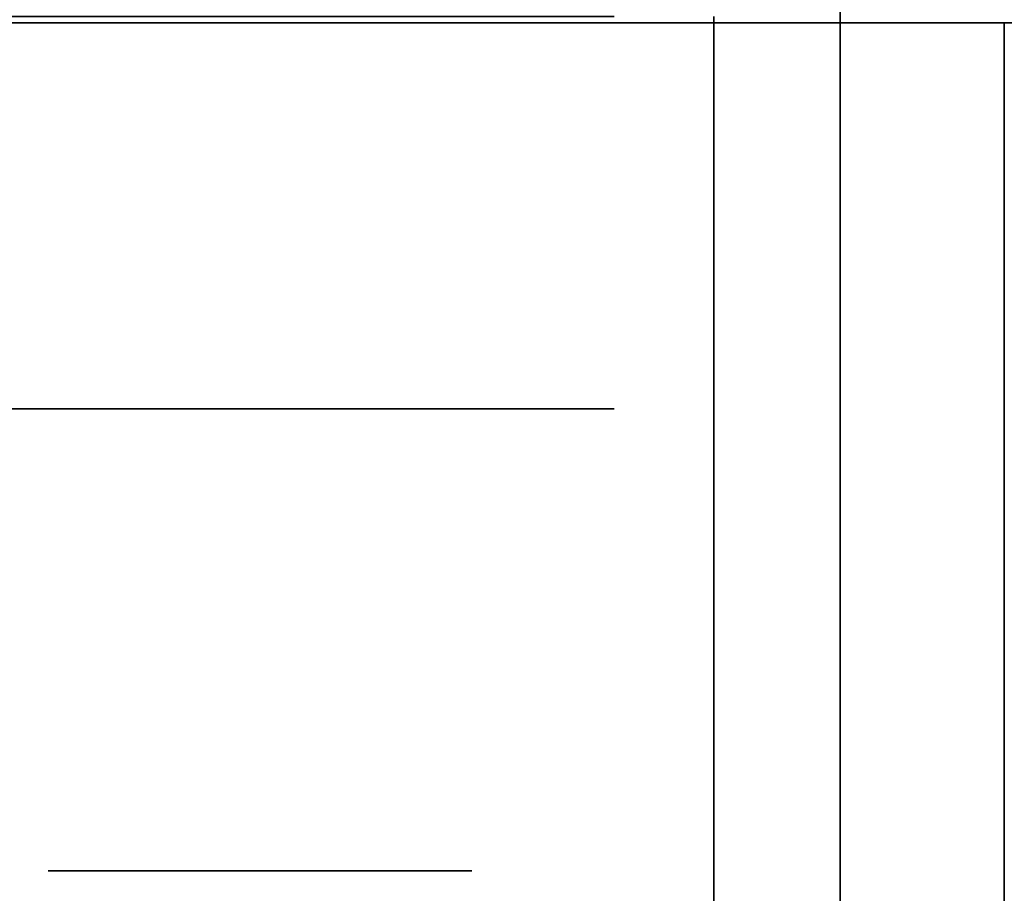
# Model space of a CAD drawing. Extents: x -1299 to -1246.9, y 2743.7 to 2747.9.
# Tile 590 of 656: x -1249.0293 to -1248.9921, y 2746.6876 to 2746.7206. Entities that reach past the tile are written whole.
import ezdxf

# ---------------------------------------------------------------- set-up
doc = ezdxf.new("R2010")
doc.units = 0
doc.header["$LTSCALE"] = 150
doc.header["$MEASUREMENT"] = 0
doc.layers.add('3DFACE_BOLT', color=7, linetype='CONTINUOUS')
doc.layers.add('3DFACE_SHAPE', color=7, linetype='CONTINUOUS')

msp = doc.modelspace()

# ---------------------------------------------------------------- linework, layer by layer
at = {"layer": '3DFACE_BOLT', "color": 1}
for points, invisible_edges in [([(-1249.028219, 2746.738449, 0.138), (-1249.027827, 2746.738449, 0.135528), (-1249.028219, 2746.688449, 0.138)], 14), ([(-1249.028219, 2746.688449, 0.138), (-1249.027827, 2746.738449, 0.135528), (-1249.027827, 2746.688449, 0.135528)], 3), ([(-1249.027827, 2746.738449, 0.140472), (-1249.028219, 2746.738449, 0.138), (-1249.027827, 2746.688449, 0.140472)], 14), ([(-1249.027827, 2746.688449, 0.140472), (-1249.028219, 2746.738449, 0.138), (-1249.028219, 2746.688449, 0.138)], 3), ([(-1249.028219, 2746.738449, 0.068), (-1249.027827, 2746.738449, 0.065528), (-1249.028219, 2746.688449, 0.068)], 14), ([(-1249.028219, 2746.688449, 0.068), (-1249.027827, 2746.738449, 0.065528), (-1249.027827, 2746.688449, 0.065528)], 3), ([(-1249.027827, 2746.738449, 0.070472), (-1249.028219, 2746.738449, 0.068), (-1249.027827, 2746.688449, 0.070472)], 14), ([(-1249.027827, 2746.688449, 0.070472), (-1249.028219, 2746.738449, 0.068), (-1249.028219, 2746.688449, 0.068)], 3), ([(-1249.027827, 2746.738449, 0.135528), (-1249.026691, 2746.738449, 0.133298), (-1249.027827, 2746.688449, 0.135528)], 14), ([(-1249.027827, 2746.688449, 0.135528), (-1249.026691, 2746.738449, 0.133298), (-1249.026691, 2746.688449, 0.133298)], 3), ([(-1249.026691, 2746.738449, 0.142702), (-1249.027827, 2746.738449, 0.140472), (-1249.026691, 2746.688449, 0.142702)], 14), ([(-1249.026691, 2746.688449, 0.142702), (-1249.027827, 2746.738449, 0.140472), (-1249.027827, 2746.688449, 0.140472)], 3), ([(-1249.027827, 2746.738449, 0.065528), (-1249.026691, 2746.738449, 0.063298), (-1249.027827, 2746.688449, 0.065528)], 14), ([(-1249.027827, 2746.688449, 0.065528), (-1249.026691, 2746.738449, 0.063298), (-1249.026691, 2746.688449, 0.063298)], 3), ([(-1249.026691, 2746.738449, 0.072702), (-1249.027827, 2746.738449, 0.070472), (-1249.026691, 2746.688449, 0.072702)], 14), ([(-1249.026691, 2746.688449, 0.072702), (-1249.027827, 2746.738449, 0.070472), (-1249.027827, 2746.688449, 0.070472)], 3), ([(-1249.026691, 2746.738449, 0.133298), (-1249.024921, 2746.738449, 0.131528), (-1249.026691, 2746.688449, 0.133298)], 14), ([(-1249.026691, 2746.688449, 0.133298), (-1249.024921, 2746.738449, 0.131528), (-1249.024921, 2746.688449, 0.131528)], 3), ([(-1249.024921, 2746.738449, 0.144472), (-1249.026691, 2746.738449, 0.142702), (-1249.024921, 2746.688449, 0.144472)], 14), ([(-1249.024921, 2746.688449, 0.144472), (-1249.026691, 2746.738449, 0.142702), (-1249.026691, 2746.688449, 0.142702)], 3), ([(-1249.026691, 2746.738449, 0.063298), (-1249.024921, 2746.738449, 0.061528), (-1249.026691, 2746.688449, 0.063298)], 14), ([(-1249.026691, 2746.688449, 0.063298), (-1249.024921, 2746.738449, 0.061528), (-1249.024921, 2746.688449, 0.061528)], 3), ([(-1249.024921, 2746.738449, 0.074472), (-1249.026691, 2746.738449, 0.072702), (-1249.024921, 2746.688449, 0.074472)], 14), ([(-1249.024921, 2746.688449, 0.074472), (-1249.026691, 2746.738449, 0.072702), (-1249.026691, 2746.688449, 0.072702)], 3), ([(-1249.024921, 2746.738449, 0.131528), (-1249.022691, 2746.738449, 0.130392), (-1249.024921, 2746.688449, 0.131528)], 14), ([(-1249.024921, 2746.688449, 0.131528), (-1249.022691, 2746.738449, 0.130392), (-1249.022691, 2746.688449, 0.130392)], 3), ([(-1249.022691, 2746.738449, 0.145608), (-1249.024921, 2746.738449, 0.144472), (-1249.022691, 2746.688449, 0.145608)], 14), ([(-1249.022691, 2746.688449, 0.145608), (-1249.024921, 2746.738449, 0.144472), (-1249.024921, 2746.688449, 0.144472)], 3), ([(-1249.024921, 2746.738449, 0.061528), (-1249.022691, 2746.738449, 0.060392), (-1249.024921, 2746.688449, 0.061528)], 14), ([(-1249.024921, 2746.688449, 0.061528), (-1249.022691, 2746.738449, 0.060392), (-1249.022691, 2746.688449, 0.060392)], 3), ([(-1249.022691, 2746.738449, 0.075608), (-1249.024921, 2746.738449, 0.074472), (-1249.022691, 2746.688449, 0.075608)], 14), ([(-1249.022691, 2746.688449, 0.075608), (-1249.024921, 2746.738449, 0.074472), (-1249.024921, 2746.688449, 0.074472)], 3), ([(-1249.022691, 2746.738449, 0.130392), (-1249.020219, 2746.738449, 0.13), (-1249.022691, 2746.688449, 0.130392)], 14), ([(-1249.022691, 2746.688449, 0.130392), (-1249.020219, 2746.738449, 0.13), (-1249.020219, 2746.688449, 0.13)], 3), ([(-1249.020219, 2746.738449, 0.146), (-1249.022691, 2746.738449, 0.145608), (-1249.020219, 2746.688449, 0.146)], 14), ([(-1249.020219, 2746.688449, 0.146), (-1249.022691, 2746.738449, 0.145608), (-1249.022691, 2746.688449, 0.145608)], 3), ([(-1249.022691, 2746.738449, 0.060392), (-1249.020219, 2746.738449, 0.06), (-1249.022691, 2746.688449, 0.060392)], 14), ([(-1249.022691, 2746.688449, 0.060392), (-1249.020219, 2746.738449, 0.06), (-1249.020219, 2746.688449, 0.06)], 3), ([(-1249.020219, 2746.738449, 0.076), (-1249.022691, 2746.738449, 0.075608), (-1249.020219, 2746.688449, 0.076)], 14), ([(-1249.020219, 2746.688449, 0.076), (-1249.022691, 2746.738449, 0.075608), (-1249.022691, 2746.688449, 0.075608)], 3), ([(-1249.020219, 2746.738449, 0.13), (-1249.017747, 2746.738449, 0.130392), (-1249.020219, 2746.688449, 0.13)], 14), ([(-1249.020219, 2746.688449, 0.13), (-1249.017747, 2746.738449, 0.130392), (-1249.017747, 2746.688449, 0.130392)], 3), ([(-1249.017747, 2746.738449, 0.145608), (-1249.020219, 2746.738449, 0.146), (-1249.017747, 2746.688449, 0.145608)], 14), ([(-1249.017747, 2746.688449, 0.145608), (-1249.020219, 2746.738449, 0.146), (-1249.020219, 2746.688449, 0.146)], 3), ([(-1249.020219, 2746.738449, 0.06), (-1249.017747, 2746.738449, 0.060392), (-1249.020219, 2746.688449, 0.06)], 14), ([(-1249.020219, 2746.688449, 0.06), (-1249.017747, 2746.738449, 0.060392), (-1249.017747, 2746.688449, 0.060392)], 3), ([(-1249.017747, 2746.738449, 0.075608), (-1249.020219, 2746.738449, 0.076), (-1249.017747, 2746.688449, 0.075608)], 14), ([(-1249.017747, 2746.688449, 0.075608), (-1249.020219, 2746.738449, 0.076), (-1249.020219, 2746.688449, 0.076)], 3), ([(-1249.017747, 2746.738449, 0.130392), (-1249.015516, 2746.738449, 0.131528), (-1249.017747, 2746.688449, 0.130392)], 14), ([(-1249.017747, 2746.688449, 0.130392), (-1249.015516, 2746.738449, 0.131528), (-1249.015516, 2746.688449, 0.131528)], 3), ([(-1249.015516, 2746.738449, 0.144472), (-1249.017747, 2746.738449, 0.145608), (-1249.015516, 2746.688449, 0.144472)], 14), ([(-1249.015516, 2746.688449, 0.144472), (-1249.017747, 2746.738449, 0.145608), (-1249.017747, 2746.688449, 0.145608)], 3), ([(-1249.017747, 2746.738449, 0.060392), (-1249.015516, 2746.738449, 0.061528), (-1249.017747, 2746.688449, 0.060392)], 14), ([(-1249.017747, 2746.688449, 0.060392), (-1249.015516, 2746.738449, 0.061528), (-1249.015516, 2746.688449, 0.061528)], 3), ([(-1249.015516, 2746.738449, 0.074472), (-1249.017747, 2746.738449, 0.075608), (-1249.015516, 2746.688449, 0.074472)], 14), ([(-1249.015516, 2746.688449, 0.074472), (-1249.017747, 2746.738449, 0.075608), (-1249.017747, 2746.688449, 0.075608)], 3), ([(-1249.015516, 2746.738449, 0.131528), (-1249.013747, 2746.738449, 0.133298), (-1249.015516, 2746.688449, 0.131528)], 14), ([(-1249.015516, 2746.688449, 0.131528), (-1249.013747, 2746.738449, 0.133298), (-1249.013747, 2746.688449, 0.133298)], 3), ([(-1249.013747, 2746.738449, 0.142702), (-1249.015516, 2746.738449, 0.144472), (-1249.013747, 2746.688449, 0.142702)], 14), ([(-1249.013747, 2746.688449, 0.142702), (-1249.015516, 2746.738449, 0.144472), (-1249.015516, 2746.688449, 0.144472)], 3), ([(-1249.015516, 2746.738449, 0.061528), (-1249.013747, 2746.738449, 0.063298), (-1249.015516, 2746.688449, 0.061528)], 14), ([(-1249.015516, 2746.688449, 0.061528), (-1249.013747, 2746.738449, 0.063298), (-1249.013747, 2746.688449, 0.063298)], 3), ([(-1249.013747, 2746.738449, 0.072702), (-1249.015516, 2746.738449, 0.074472), (-1249.013747, 2746.688449, 0.072702)], 14), ([(-1249.013747, 2746.688449, 0.072702), (-1249.015516, 2746.738449, 0.074472), (-1249.015516, 2746.688449, 0.074472)], 3), ([(-1249.013747, 2746.738449, 0.133298), (-1249.01261, 2746.738449, 0.135528), (-1249.013747, 2746.688449, 0.133298)], 14), ([(-1249.013747, 2746.688449, 0.133298), (-1249.01261, 2746.738449, 0.135528), (-1249.01261, 2746.688449, 0.135528)], 3), ([(-1249.01261, 2746.738449, 0.140472), (-1249.013747, 2746.738449, 0.142702), (-1249.01261, 2746.688449, 0.140472)], 14), ([(-1249.01261, 2746.688449, 0.140472), (-1249.013747, 2746.738449, 0.142702), (-1249.013747, 2746.688449, 0.142702)], 3), ([(-1249.013747, 2746.738449, 0.063298), (-1249.01261, 2746.738449, 0.065528), (-1249.013747, 2746.688449, 0.063298)], 14), ([(-1249.013747, 2746.688449, 0.063298), (-1249.01261, 2746.738449, 0.065528), (-1249.01261, 2746.688449, 0.065528)], 3), ([(-1249.01261, 2746.738449, 0.070472), (-1249.013747, 2746.738449, 0.072702), (-1249.01261, 2746.688449, 0.070472)], 14), ([(-1249.01261, 2746.688449, 0.070472), (-1249.013747, 2746.738449, 0.072702), (-1249.013747, 2746.688449, 0.072702)], 3), ([(-1249.01261, 2746.738449, 0.135528), (-1249.012219, 2746.738449, 0.138), (-1249.01261, 2746.688449, 0.135528)], 14), ([(-1249.01261, 2746.688449, 0.135528), (-1249.012219, 2746.738449, 0.138), (-1249.012219, 2746.688449, 0.138)], 3), ([(-1249.012219, 2746.738449, 0.138), (-1249.01261, 2746.738449, 0.140472), (-1249.012219, 2746.688449, 0.138)], 14), ([(-1249.012219, 2746.688449, 0.138), (-1249.01261, 2746.738449, 0.140472), (-1249.01261, 2746.688449, 0.140472)], 3), ([(-1249.01261, 2746.738449, 0.065528), (-1249.012219, 2746.738449, 0.068), (-1249.01261, 2746.688449, 0.065528)], 14), ([(-1249.01261, 2746.688449, 0.065528), (-1249.012219, 2746.738449, 0.068), (-1249.012219, 2746.688449, 0.068)], 3), ([(-1249.012219, 2746.738449, 0.068), (-1249.01261, 2746.738449, 0.070472), (-1249.012219, 2746.688449, 0.068)], 14), ([(-1249.012219, 2746.688449, 0.068), (-1249.01261, 2746.738449, 0.070472), (-1249.01261, 2746.688449, 0.070472)], 3), ([(-1249.033594, 2746.720689, 0.138), (-1249.026906, 2746.720689, 0.126417), (-1249.033594, 2746.705889, 0.138)], 14), ([(-1249.033594, 2746.705889, 0.138), (-1249.026906, 2746.720689, 0.126417), (-1249.026906, 2746.705889, 0.126417)], 3), ([(-1249.026906, 2746.720689, 0.149583), (-1249.033594, 2746.720689, 0.138), (-1249.026906, 2746.705889, 0.149583)], 14), ([(-1249.026906, 2746.705889, 0.149583), (-1249.033594, 2746.720689, 0.138), (-1249.033594, 2746.705889, 0.138)], 3), ([(-1249.033594, 2746.720689, 0.068), (-1249.026906, 2746.720689, 0.056417), (-1249.033594, 2746.705889, 0.068)], 14), ([(-1249.033594, 2746.705889, 0.068), (-1249.026906, 2746.720689, 0.056417), (-1249.026906, 2746.705889, 0.056417)], 3), ([(-1249.026906, 2746.720689, 0.079583), (-1249.033594, 2746.720689, 0.068), (-1249.026906, 2746.705889, 0.079583)], 14), ([(-1249.026906, 2746.705889, 0.079583), (-1249.033594, 2746.720689, 0.068), (-1249.033594, 2746.705889, 0.068)], 3), ([(-1249.026906, 2746.720689, 0.126417), (-1249.013531, 2746.720689, 0.126417), (-1249.026906, 2746.705889, 0.126417)], 14), ([(-1249.026906, 2746.705889, 0.126417), (-1249.013531, 2746.720689, 0.126417), (-1249.013531, 2746.705889, 0.126417)], 3), ([(-1249.013531, 2746.720689, 0.149583), (-1249.026906, 2746.720689, 0.149583), (-1249.013531, 2746.705889, 0.149583)], 14), ([(-1249.013531, 2746.705889, 0.149583), (-1249.026906, 2746.720689, 0.149583), (-1249.026906, 2746.705889, 0.149583)], 3), ([(-1249.026906, 2746.720689, 0.056417), (-1249.013531, 2746.720689, 0.056417), (-1249.026906, 2746.705889, 0.056417)], 14), ([(-1249.026906, 2746.705889, 0.056417), (-1249.013531, 2746.720689, 0.056417), (-1249.013531, 2746.705889, 0.056417)], 3), ([(-1249.013531, 2746.720689, 0.079583), (-1249.026906, 2746.720689, 0.079583), (-1249.013531, 2746.705889, 0.079583)], 14), ([(-1249.013531, 2746.705889, 0.079583), (-1249.026906, 2746.720689, 0.079583), (-1249.026906, 2746.705889, 0.079583)], 3), ([(-1249.013531, 2746.720689, 0.126417), (-1249.006844, 2746.720689, 0.138), (-1249.013531, 2746.705889, 0.126417)], 14), ([(-1249.013531, 2746.705889, 0.126417), (-1249.006844, 2746.720689, 0.138), (-1249.006844, 2746.705889, 0.138)], 3), ([(-1249.006844, 2746.720689, 0.138), (-1249.013531, 2746.720689, 0.149583), (-1249.006844, 2746.705889, 0.138)], 14), ([(-1249.006844, 2746.705889, 0.138), (-1249.013531, 2746.720689, 0.149583), (-1249.013531, 2746.705889, 0.149583)], 3), ([(-1249.013531, 2746.720689, 0.056417), (-1249.006844, 2746.720689, 0.068), (-1249.013531, 2746.705889, 0.056417)], 14), ([(-1249.013531, 2746.705889, 0.056417), (-1249.006844, 2746.720689, 0.068), (-1249.006844, 2746.705889, 0.068)], 3), ([(-1249.006844, 2746.720689, 0.068), (-1249.013531, 2746.720689, 0.079583), (-1249.006844, 2746.705889, 0.068)], 14), ([(-1249.006844, 2746.705889, 0.068), (-1249.013531, 2746.720689, 0.079583), (-1249.013531, 2746.705889, 0.079583)], 3), ([(-1249.033594, 2746.705889, 0.138), (-1249.026906, 2746.705889, 0.126417), (-1249.026906, 2746.705889, 0.149583)], 2), ([(-1249.033594, 2746.705889, 0.068), (-1249.026906, 2746.705889, 0.056417), (-1249.026906, 2746.705889, 0.079583)], 2), ([(-1249.026906, 2746.705889, 0.126417), (-1249.013531, 2746.705889, 0.126417), (-1249.026906, 2746.705889, 0.149583)], 14), ([(-1249.026906, 2746.705889, 0.149583), (-1249.013531, 2746.705889, 0.126417), (-1249.013531, 2746.705889, 0.149583)], 3), ([(-1249.026906, 2746.705889, 0.056417), (-1249.013531, 2746.705889, 0.056417), (-1249.026906, 2746.705889, 0.079583)], 14), ([(-1249.026906, 2746.705889, 0.079583), (-1249.013531, 2746.705889, 0.056417), (-1249.013531, 2746.705889, 0.079583)], 3), ([(-1249.013531, 2746.705889, 0.126417), (-1249.006844, 2746.705889, 0.138), (-1249.013531, 2746.705889, 0.149583)], 12), ([(-1249.013531, 2746.705889, 0.056417), (-1249.006844, 2746.705889, 0.068), (-1249.013531, 2746.705889, 0.079583)], 12), ([(-1249.028219, 2746.688449, 0.138), (-1249.027827, 2746.688449, 0.135528), (-1249.027827, 2746.688449, 0.140472)], 2), ([(-1249.028219, 2746.688449, 0.068), (-1249.027827, 2746.688449, 0.065528), (-1249.027827, 2746.688449, 0.070472)], 2), ([(-1249.027827, 2746.688449, 0.135528), (-1249.026691, 2746.688449, 0.133298), (-1249.027827, 2746.688449, 0.140472)], 14), ([(-1249.027827, 2746.688449, 0.140472), (-1249.026691, 2746.688449, 0.133298), (-1249.026691, 2746.688449, 0.142702)], 3), ([(-1249.027827, 2746.688449, 0.065528), (-1249.026691, 2746.688449, 0.063298), (-1249.027827, 2746.688449, 0.070472)], 14), ([(-1249.027827, 2746.688449, 0.070472), (-1249.026691, 2746.688449, 0.063298), (-1249.026691, 2746.688449, 0.072702)], 3), ([(-1249.026691, 2746.688449, 0.133298), (-1249.024921, 2746.688449, 0.131528), (-1249.026691, 2746.688449, 0.142702)], 14), ([(-1249.026691, 2746.688449, 0.142702), (-1249.024921, 2746.688449, 0.131528), (-1249.024921, 2746.688449, 0.144472)], 3), ([(-1249.026691, 2746.688449, 0.063298), (-1249.024921, 2746.688449, 0.061528), (-1249.026691, 2746.688449, 0.072702)], 14), ([(-1249.026691, 2746.688449, 0.072702), (-1249.024921, 2746.688449, 0.061528), (-1249.024921, 2746.688449, 0.074472)], 3), ([(-1249.024921, 2746.688449, 0.131528), (-1249.022691, 2746.688449, 0.130392), (-1249.024921, 2746.688449, 0.144472)], 14), ([(-1249.024921, 2746.688449, 0.144472), (-1249.022691, 2746.688449, 0.130392), (-1249.022691, 2746.688449, 0.145608)], 3), ([(-1249.024921, 2746.688449, 0.061528), (-1249.022691, 2746.688449, 0.060392), (-1249.024921, 2746.688449, 0.074472)], 14), ([(-1249.024921, 2746.688449, 0.074472), (-1249.022691, 2746.688449, 0.060392), (-1249.022691, 2746.688449, 0.075608)], 3), ([(-1249.022691, 2746.688449, 0.130392), (-1249.020219, 2746.688449, 0.13), (-1249.022691, 2746.688449, 0.145608)], 14), ([(-1249.022691, 2746.688449, 0.145608), (-1249.020219, 2746.688449, 0.13), (-1249.020219, 2746.688449, 0.146)], 3), ([(-1249.022691, 2746.688449, 0.060392), (-1249.020219, 2746.688449, 0.06), (-1249.022691, 2746.688449, 0.075608)], 14), ([(-1249.022691, 2746.688449, 0.075608), (-1249.020219, 2746.688449, 0.06), (-1249.020219, 2746.688449, 0.076)], 3), ([(-1249.020219, 2746.688449, 0.13), (-1249.017747, 2746.688449, 0.130392), (-1249.020219, 2746.688449, 0.146)], 14), ([(-1249.020219, 2746.688449, 0.146), (-1249.017747, 2746.688449, 0.130392), (-1249.017747, 2746.688449, 0.145608)], 3), ([(-1249.020219, 2746.688449, 0.06), (-1249.017747, 2746.688449, 0.060392), (-1249.020219, 2746.688449, 0.076)], 14), ([(-1249.020219, 2746.688449, 0.076), (-1249.017747, 2746.688449, 0.060392), (-1249.017747, 2746.688449, 0.075608)], 3), ([(-1249.017747, 2746.688449, 0.130392), (-1249.015516, 2746.688449, 0.131528), (-1249.017747, 2746.688449, 0.145608)], 14), ([(-1249.017747, 2746.688449, 0.145608), (-1249.015516, 2746.688449, 0.131528), (-1249.015516, 2746.688449, 0.144472)], 3), ([(-1249.017747, 2746.688449, 0.060392), (-1249.015516, 2746.688449, 0.061528), (-1249.017747, 2746.688449, 0.075608)], 14), ([(-1249.017747, 2746.688449, 0.075608), (-1249.015516, 2746.688449, 0.061528), (-1249.015516, 2746.688449, 0.074472)], 3), ([(-1249.015516, 2746.688449, 0.131528), (-1249.013747, 2746.688449, 0.133298), (-1249.015516, 2746.688449, 0.144472)], 14), ([(-1249.015516, 2746.688449, 0.144472), (-1249.013747, 2746.688449, 0.133298), (-1249.013747, 2746.688449, 0.142702)], 3), ([(-1249.015516, 2746.688449, 0.061528), (-1249.013747, 2746.688449, 0.063298), (-1249.015516, 2746.688449, 0.074472)], 14), ([(-1249.015516, 2746.688449, 0.074472), (-1249.013747, 2746.688449, 0.063298), (-1249.013747, 2746.688449, 0.072702)], 3), ([(-1249.013747, 2746.688449, 0.133298), (-1249.01261, 2746.688449, 0.135528), (-1249.013747, 2746.688449, 0.142702)], 14), ([(-1249.013747, 2746.688449, 0.142702), (-1249.01261, 2746.688449, 0.135528), (-1249.01261, 2746.688449, 0.140472)], 3), ([(-1249.013747, 2746.688449, 0.063298), (-1249.01261, 2746.688449, 0.065528), (-1249.013747, 2746.688449, 0.072702)], 14), ([(-1249.013747, 2746.688449, 0.072702), (-1249.01261, 2746.688449, 0.065528), (-1249.01261, 2746.688449, 0.070472)], 3), ([(-1249.01261, 2746.688449, 0.135528), (-1249.012219, 2746.688449, 0.138), (-1249.01261, 2746.688449, 0.140472)], 12), ([(-1249.01261, 2746.688449, 0.065528), (-1249.012219, 2746.688449, 0.068), (-1249.01261, 2746.688449, 0.070472)], 12)]:
    msp.add_3dface(points, dxfattribs=dict(at, invisible_edges=invisible_edges))
at = {"layer": '3DFACE_SHAPE', "color": 13}
for points, invisible_edges in [([(-1248.998319, 2746.674649, 0.033), (-1249.003079, 2746.720689, 0.033), (-1248.998319, 2746.725449, 0.033)], 3), ([(-1249.003079, 2746.720689, 0.173), (-1248.998319, 2746.674649, 0.173), (-1248.998319, 2746.725449, 0.173)], 13), ([(-1248.998319, 2746.708949, 0.068), (-1248.998319, 2746.706459, 0.06199), (-1248.998319, 2746.725449, 0.068)], 14), ([(-1248.998319, 2746.706459, 0.06199), (-1248.998319, 2746.700449, 0.0595), (-1248.998319, 2746.725449, 0.068)], 14), ([(-1248.998319, 2746.725449, 0.068), (-1248.998319, 2746.700449, 0.0595), (-1248.998319, 2746.725449, 0.033)], 15), ([(-1248.998319, 2746.700449, 0.0595), (-1248.998319, 2746.694438, 0.06199), (-1248.998319, 2746.725449, 0.033)], 14), ([(-1248.998319, 2746.725449, 0.033), (-1248.998319, 2746.694438, 0.06199), (-1248.998319, 2746.674649, 0.033)], 3), ([(-1248.998319, 2746.708949, 0.068), (-1248.998319, 2746.725449, 0.068), (-1248.998319, 2746.706459, 0.13199)], 15), ([(-1248.998319, 2746.706459, 0.13199), (-1248.998319, 2746.725449, 0.068), (-1248.998319, 2746.708949, 0.138)], 3), ([(-1248.998319, 2746.725449, 0.068), (-1248.998319, 2746.725449, 0.138), (-1248.998319, 2746.708949, 0.138)], 14), ([(-1248.998319, 2746.674649, 0.173), (-1248.998319, 2746.706459, 0.14401), (-1248.998319, 2746.725449, 0.173)], 3), ([(-1248.998319, 2746.725449, 0.173), (-1248.998319, 2746.706459, 0.14401), (-1248.998319, 2746.725449, 0.138)], 3), ([(-1248.998319, 2746.706459, 0.14401), (-1248.998319, 2746.708949, 0.138), (-1248.998319, 2746.725449, 0.138)], 14), ([(-1249.003079, 2746.700449, 0.033), (-1249.003079, 2746.706459, 0.06199), (-1249.003079, 2746.720689, 0.033)], 15), ([(-1249.003079, 2746.706459, 0.06199), (-1249.003079, 2746.708949, 0.068), (-1249.003079, 2746.720689, 0.033)], 14), ([(-1249.003079, 2746.720689, 0.033), (-1249.003079, 2746.708949, 0.068), (-1249.003079, 2746.720689, 0.173)], 3), ([(-1249.003079, 2746.708949, 0.068), (-1249.003079, 2746.706459, 0.07401), (-1249.003079, 2746.720689, 0.173)], 14), ([(-1249.003079, 2746.708949, 0.138), (-1249.003079, 2746.720689, 0.173), (-1249.003079, 2746.706459, 0.07401)], 15), ([(-1249.003079, 2746.708949, 0.138), (-1249.003079, 2746.706459, 0.14401), (-1249.003079, 2746.720689, 0.173)], 14), ([(-1249.003079, 2746.706459, 0.14401), (-1249.003079, 2746.700449, 0.1465), (-1249.003079, 2746.720689, 0.173)], 14), ([(-1249.003079, 2746.720689, 0.173), (-1249.003079, 2746.700449, 0.1465), (-1249.003079, 2746.694438, 0.14401)], 13), ([(-1249.003079, 2746.720689, 0.173), (-1249.003079, 2746.694438, 0.14401), (-1249.003079, 2746.674649, 0.173)], 3), ([(-1249.003079, 2746.700449, 0.033), (-1249.003079, 2746.720689, 0.033), (-1248.998319, 2746.674649, 0.033)], 14), ([(-1249.003079, 2746.720689, 0.173), (-1249.003079, 2746.674649, 0.173), (-1248.998319, 2746.674649, 0.173)], 12), ([(-1249.046219, 2746.720449, 0.198), (-1249.046219, 2746.720449, 0.206), (-1248.998319, 2746.720449, 0.198)], 2), ([(-1249.046219, 2746.720449, 0.206), (-1248.944219, 2746.720449, 0.206), (-1248.998319, 2746.720449, 0.198)], 14), ([(-1249.046219, 2746.720449, 0.008), (-1248.998319, 2746.720449, 0.008), (-1249.046219, 2746.720449)], 2), ([(-1248.998319, 2746.720449, 0.008), (-1248.992119, 2746.720449, 0.008), (-1249.046219, 2746.720449)], 15), ([(-1249.046219, 2746.720449), (-1248.992119, 2746.720449, 0.008), (-1248.944219, 2746.720449)], 3), ([(-1249.046219, 2746.720449, 0.206), (-1249.046219, 2744.946449, 0.206), (-1248.944219, 2746.720449, 0.206)], 2), ([(-1249.046219, 2744.946449, 0.206), (-1248.944219, 2744.946449, 0.206), (-1248.944219, 2746.720449, 0.206)], 12), ([(-1248.998319, 2746.720449, 0.198), (-1248.998319, 2744.946449, 0.198), (-1249.046219, 2746.720449, 0.198)], 2), ([(-1248.998319, 2744.946449, 0.198), (-1249.046219, 2744.946449, 0.198), (-1249.046219, 2746.720449, 0.198)], 12), ([(-1249.046219, 2746.720449, 0.008), (-1249.046219, 2744.946449, 0.008), (-1248.998319, 2746.720449, 0.008)], 2), ([(-1249.046219, 2744.946449, 0.008), (-1248.998319, 2744.946449, 0.008), (-1248.998319, 2746.720449, 0.008)], 12), ([(-1248.944219, 2746.720449), (-1248.944219, 2744.946449), (-1249.046219, 2746.720449)], 2), ([(-1248.944219, 2744.946449), (-1249.046219, 2744.946449), (-1249.046219, 2746.720449)], 12), ([(-1248.998319, 2746.708949, 0.138), (-1248.998319, 2746.706459, 0.14401), (-1248.998319, 2746.720449, 0.138)], 14), ([(-1248.998319, 2746.720449, 0.138), (-1248.998319, 2746.706459, 0.14401), (-1248.998319, 2746.720449, 0.198)], 15), ([(-1248.998319, 2746.706459, 0.14401), (-1248.998319, 2746.700449, 0.1465), (-1248.998319, 2746.720449, 0.198)], 14), ([(-1248.998319, 2744.966449, 0.1465), (-1248.998319, 2746.720449, 0.198), (-1248.998319, 2746.700449, 0.1465)], 15), ([(-1248.998319, 2746.720449, 0.198), (-1248.998319, 2744.966449, 0.1465), (-1248.998319, 2744.946449, 0.198)], 3), ([(-1248.998319, 2746.708949, 0.138), (-1248.998319, 2746.720449, 0.138), (-1248.998319, 2746.706459, 0.07401)], 15), ([(-1248.998319, 2746.706459, 0.07401), (-1248.998319, 2746.720449, 0.138), (-1248.998319, 2746.708949, 0.068)], 3), ([(-1248.998319, 2746.720449, 0.138), (-1248.998319, 2746.720449, 0.068), (-1248.998319, 2746.708949, 0.068)], 14), ([(-1248.998319, 2744.946449, 0.008), (-1248.998319, 2746.700449, 0.0595), (-1248.998319, 2746.720449, 0.008)], 3), ([(-1248.998319, 2746.700449, 0.0595), (-1248.998319, 2746.706459, 0.06199), (-1248.998319, 2746.720449, 0.008)], 14), ([(-1248.998319, 2746.720449, 0.008), (-1248.998319, 2746.706459, 0.06199), (-1248.998319, 2746.720449, 0.068)], 3), ([(-1248.998319, 2746.706459, 0.06199), (-1248.998319, 2746.708949, 0.068), (-1248.998319, 2746.720449, 0.068)], 14), ([(-1248.998319, 2746.720449, 0.198), (-1248.944219, 2746.720449, 0.206), (-1248.992119, 2746.720449, 0.198)], 15), ([(-1248.998319, 2746.720449, 0.008), (-1248.998319, 2746.720449, 0.068), (-1248.992119, 2746.720449, 0.008)], 14), ([(-1248.998319, 2746.720449, 0.068), (-1248.998319, 2746.720449, 0.138), (-1248.992119, 2746.720449, 0.008)], 14), ([(-1248.992119, 2746.720449, 0.008), (-1248.998319, 2746.720449, 0.138), (-1248.992119, 2746.720449, 0.198)], 3), ([(-1248.998319, 2746.720449, 0.138), (-1248.998319, 2746.720449, 0.198), (-1248.992119, 2746.720449, 0.198)], 14), ([(-1248.992119, 2746.700449, 0.198), (-1248.992119, 2746.706459, 0.14401), (-1248.992119, 2746.720449, 0.198)], 15), ([(-1248.992119, 2746.706459, 0.14401), (-1248.992119, 2746.708949, 0.138), (-1248.992119, 2746.720449, 0.198)], 14), ([(-1248.992119, 2746.720449, 0.198), (-1248.992119, 2746.708949, 0.138), (-1248.992119, 2746.720449, 0.008)], 3), ([(-1248.992119, 2746.708949, 0.138), (-1248.992119, 2746.706459, 0.13199), (-1248.992119, 2746.720449, 0.008)], 14), ([(-1248.992119, 2746.708949, 0.068), (-1248.992119, 2746.720449, 0.008), (-1248.992119, 2746.706459, 0.13199)], 15), ([(-1248.992119, 2746.708949, 0.068), (-1248.992119, 2746.706459, 0.06199), (-1248.992119, 2746.720449, 0.008)], 14), ([(-1248.992119, 2746.706459, 0.06199), (-1248.992119, 2746.700449, 0.0595), (-1248.992119, 2746.720449, 0.008)], 14), ([(-1248.992119, 2744.946449, 0.008), (-1248.992119, 2746.720449, 0.008), (-1248.992119, 2746.700449, 0.0595)], 14), ([(-1248.944219, 2746.720449, 0.206), (-1248.944219, 2746.720449, 0.198), (-1248.992119, 2746.720449, 0.198)], 12), ([(-1248.992119, 2746.720449, 0.008), (-1248.944219, 2746.720449, 0.008), (-1248.944219, 2746.720449)], 12), ([(-1248.992119, 2746.720449, 0.008), (-1248.992119, 2744.946449, 0.008), (-1248.944219, 2746.720449, 0.008)], 2), ([(-1248.992119, 2744.946449, 0.008), (-1248.944219, 2744.946449, 0.008), (-1248.944219, 2746.720449, 0.008)], 12), ([(-1248.944219, 2744.946449, 0.198), (-1248.992119, 2746.700449, 0.198), (-1248.944219, 2746.720449, 0.198)], 3), ([(-1248.992119, 2746.700449, 0.198), (-1248.992119, 2746.720449, 0.198), (-1248.944219, 2746.720449, 0.198)], 12), ([(-1249.003079, 2746.706459, 0.13199), (-1249.003079, 2746.708949, 0.138), (-1249.003079, 2746.700449, 0.0765)], 14), ([(-1249.003079, 2746.700449, 0.0765), (-1249.003079, 2746.708949, 0.138), (-1249.003079, 2746.706459, 0.07401)], 15), ([(-1249.003079, 2746.706459, 0.06199), (-1248.998319, 2746.706459, 0.06199), (-1249.003079, 2746.708949, 0.068)], 3), ([(-1248.998319, 2746.706459, 0.06199), (-1248.998319, 2746.708949, 0.068), (-1249.003079, 2746.708949, 0.068)], 14), ([(-1249.003079, 2746.708949, 0.068), (-1248.998319, 2746.708949, 0.068), (-1249.003079, 2746.706459, 0.07401)], 3), ([(-1248.998319, 2746.708949, 0.068), (-1248.998319, 2746.706459, 0.07401), (-1249.003079, 2746.706459, 0.07401)], 14), ([(-1249.003079, 2746.706459, 0.13199), (-1248.998319, 2746.706459, 0.13199), (-1249.003079, 2746.708949, 0.138)], 3), ([(-1248.998319, 2746.706459, 0.13199), (-1248.998319, 2746.708949, 0.138), (-1249.003079, 2746.708949, 0.138)], 14), ([(-1249.003079, 2746.708949, 0.138), (-1248.998319, 2746.708949, 0.138), (-1249.003079, 2746.706459, 0.14401)], 3), ([(-1248.998319, 2746.708949, 0.138), (-1248.998319, 2746.706459, 0.14401), (-1249.003079, 2746.706459, 0.14401)], 14), ([(-1248.998319, 2746.706459, 0.07401), (-1248.998319, 2746.708949, 0.068), (-1248.998319, 2746.706459, 0.13199)], 14), ([(-1248.998319, 2746.706459, 0.06199), (-1248.992119, 2746.706459, 0.06199), (-1248.998319, 2746.708949, 0.068)], 3), ([(-1248.992119, 2746.706459, 0.06199), (-1248.992119, 2746.708949, 0.068), (-1248.998319, 2746.708949, 0.068)], 14), ([(-1248.998319, 2746.708949, 0.068), (-1248.992119, 2746.708949, 0.068), (-1248.998319, 2746.706459, 0.07401)], 3), ([(-1248.992119, 2746.708949, 0.068), (-1248.992119, 2746.706459, 0.07401), (-1248.998319, 2746.706459, 0.07401)], 14), ([(-1248.998319, 2746.706459, 0.13199), (-1248.992119, 2746.706459, 0.13199), (-1248.998319, 2746.708949, 0.138)], 3), ([(-1248.992119, 2746.706459, 0.13199), (-1248.992119, 2746.708949, 0.138), (-1248.998319, 2746.708949, 0.138)], 14), ([(-1248.998319, 2746.708949, 0.138), (-1248.992119, 2746.708949, 0.138), (-1248.998319, 2746.706459, 0.14401)], 3), ([(-1248.992119, 2746.708949, 0.138), (-1248.992119, 2746.706459, 0.14401), (-1248.998319, 2746.706459, 0.14401)], 14), ([(-1248.998319, 2746.706459, 0.13199), (-1248.998319, 2746.708949, 0.138), (-1248.998319, 2746.706459, 0.07401)], 14), ([(-1248.992119, 2746.706459, 0.07401), (-1248.992119, 2746.708949, 0.068), (-1248.992119, 2746.700449, 0.1295)], 14), ([(-1248.992119, 2746.700449, 0.1295), (-1248.992119, 2746.708949, 0.068), (-1248.992119, 2746.706459, 0.13199)], 15), ([(-1249.003079, 2746.700449, 0.0595), (-1249.003079, 2746.706459, 0.06199), (-1249.003079, 2746.700449, 0.033)], 14), ([(-1249.003079, 2746.700449, 0.1295), (-1249.003079, 2746.706459, 0.13199), (-1249.003079, 2746.700449, 0.0765)], 14), ([(-1249.003079, 2746.706459, 0.07401), (-1248.998319, 2746.706459, 0.07401), (-1249.003079, 2746.700449, 0.0765)], 3), ([(-1248.998319, 2746.706459, 0.07401), (-1248.998319, 2746.700449, 0.0765), (-1249.003079, 2746.700449, 0.0765)], 14), ([(-1249.003079, 2746.700449, 0.0595), (-1248.998319, 2746.700449, 0.0595), (-1249.003079, 2746.706459, 0.06199)], 3), ([(-1248.998319, 2746.700449, 0.0595), (-1248.998319, 2746.706459, 0.06199), (-1249.003079, 2746.706459, 0.06199)], 14), ([(-1249.003079, 2746.706459, 0.14401), (-1248.998319, 2746.706459, 0.14401), (-1249.003079, 2746.700449, 0.1465)], 3), ([(-1248.998319, 2746.706459, 0.14401), (-1248.998319, 2746.700449, 0.1465), (-1249.003079, 2746.700449, 0.1465)], 14), ([(-1249.003079, 2746.700449, 0.1295), (-1248.998319, 2746.700449, 0.1295), (-1249.003079, 2746.706459, 0.13199)], 3), ([(-1248.998319, 2746.700449, 0.1295), (-1248.998319, 2746.706459, 0.13199), (-1249.003079, 2746.706459, 0.13199)], 14), ([(-1248.998319, 2746.706459, 0.13199), (-1248.998319, 2746.700449, 0.1295), (-1248.998319, 2746.706459, 0.07401)], 14), ([(-1248.998319, 2746.700449, 0.1295), (-1248.998319, 2746.700449, 0.0765), (-1248.998319, 2746.706459, 0.07401)], 13), ([(-1248.998319, 2746.674649, 0.173), (-1248.998319, 2746.700449, 0.1465), (-1248.998319, 2746.706459, 0.14401)], 13), ([(-1248.998319, 2746.706459, 0.07401), (-1248.992119, 2746.706459, 0.07401), (-1248.998319, 2746.700449, 0.0765)], 3), ([(-1248.992119, 2746.706459, 0.07401), (-1248.992119, 2746.700449, 0.0765), (-1248.998319, 2746.700449, 0.0765)], 14), ([(-1248.998319, 2746.700449, 0.0595), (-1248.992119, 2746.700449, 0.0595), (-1248.998319, 2746.706459, 0.06199)], 3), ([(-1248.992119, 2746.700449, 0.0595), (-1248.992119, 2746.706459, 0.06199), (-1248.998319, 2746.706459, 0.06199)], 14), ([(-1248.998319, 2746.706459, 0.14401), (-1248.992119, 2746.706459, 0.14401), (-1248.998319, 2746.700449, 0.1465)], 3), ([(-1248.992119, 2746.706459, 0.14401), (-1248.992119, 2746.700449, 0.1465), (-1248.998319, 2746.700449, 0.1465)], 14), ([(-1248.998319, 2746.700449, 0.1295), (-1248.992119, 2746.700449, 0.1295), (-1248.998319, 2746.706459, 0.13199)], 3), ([(-1248.992119, 2746.700449, 0.1295), (-1248.992119, 2746.706459, 0.13199), (-1248.998319, 2746.706459, 0.13199)], 14), ([(-1248.998319, 2746.706459, 0.07401), (-1248.998319, 2746.700449, 0.0765), (-1248.998319, 2746.706459, 0.13199)], 14), ([(-1248.998319, 2746.700449, 0.0765), (-1248.998319, 2746.700449, 0.1295), (-1248.998319, 2746.706459, 0.13199)], 13), ([(-1248.992119, 2746.700449, 0.1465), (-1248.992119, 2746.706459, 0.14401), (-1248.992119, 2746.700449, 0.198)], 14), ([(-1248.992119, 2746.700449, 0.0765), (-1248.992119, 2746.706459, 0.07401), (-1248.992119, 2746.700449, 0.1295)], 14), ([(-1249.003079, 2746.674649, 0.033), (-1249.003079, 2746.694438, 0.06199), (-1249.003079, 2746.700449, 0.033)], 3), ([(-1249.003079, 2746.694438, 0.06199), (-1249.003079, 2746.700449, 0.0595), (-1249.003079, 2746.700449, 0.033)], 14), ([(-1249.003079, 2746.694438, 0.13199), (-1249.003079, 2746.700449, 0.1295), (-1249.003079, 2746.694438, 0.07401)], 14), ([(-1249.003079, 2746.700449, 0.1295), (-1249.003079, 2746.700449, 0.0765), (-1249.003079, 2746.694438, 0.07401)], 13), ([(-1249.003079, 2746.700449, 0.0765), (-1248.998319, 2746.700449, 0.0765), (-1249.003079, 2746.694438, 0.07401)], 3), ([(-1248.998319, 2746.700449, 0.0765), (-1248.998319, 2746.694438, 0.07401), (-1249.003079, 2746.694438, 0.07401)], 14), ([(-1249.003079, 2746.694438, 0.06199), (-1248.998319, 2746.694438, 0.06199), (-1249.003079, 2746.700449, 0.0595)], 3), ([(-1248.998319, 2746.694438, 0.06199), (-1248.998319, 2746.700449, 0.0595), (-1249.003079, 2746.700449, 0.0595)], 14), ([(-1249.003079, 2746.700449, 0.1465), (-1248.998319, 2746.700449, 0.1465), (-1249.003079, 2746.694438, 0.14401)], 3), ([(-1248.998319, 2746.700449, 0.1465), (-1248.998319, 2746.694438, 0.14401), (-1249.003079, 2746.694438, 0.14401)], 14), ([(-1249.003079, 2746.694438, 0.13199), (-1248.998319, 2746.694438, 0.13199), (-1249.003079, 2746.700449, 0.1295)], 3), ([(-1248.998319, 2746.694438, 0.13199), (-1248.998319, 2746.700449, 0.1295), (-1249.003079, 2746.700449, 0.1295)], 14), ([(-1249.003079, 2746.674649, 0.033), (-1249.003079, 2746.700449, 0.033), (-1248.998319, 2746.674649, 0.033)], 2), ([(-1248.998319, 2746.694438, 0.07401), (-1248.998319, 2746.700449, 0.0765), (-1248.998319, 2746.694438, 0.13199)], 14), ([(-1248.998319, 2746.700449, 0.0765), (-1248.998319, 2746.700449, 0.1295), (-1248.998319, 2746.694438, 0.13199)], 13), ([(-1248.998319, 2746.694438, 0.14401), (-1248.998319, 2746.700449, 0.1465), (-1248.998319, 2746.674649, 0.173)], 14), ([(-1248.998319, 2746.700449, 0.0765), (-1248.992119, 2746.700449, 0.0765), (-1248.998319, 2746.694438, 0.07401)], 3), ([(-1248.992119, 2746.700449, 0.0765), (-1248.992119, 2746.694438, 0.07401), (-1248.998319, 2746.694438, 0.07401)], 14), ([(-1248.998319, 2746.694438, 0.06199), (-1248.992119, 2746.694438, 0.06199), (-1248.998319, 2746.700449, 0.0595)], 3), ([(-1248.992119, 2746.694438, 0.06199), (-1248.992119, 2746.700449, 0.0595), (-1248.998319, 2746.700449, 0.0595)], 14), ([(-1248.998319, 2746.700449, 0.1465), (-1248.992119, 2746.700449, 0.1465), (-1248.998319, 2746.694438, 0.14401)], 3), ([(-1248.992119, 2746.700449, 0.1465), (-1248.992119, 2746.694438, 0.14401), (-1248.998319, 2746.694438, 0.14401)], 14), ([(-1248.998319, 2746.694438, 0.13199), (-1248.992119, 2746.694438, 0.13199), (-1248.998319, 2746.700449, 0.1295)], 3), ([(-1248.992119, 2746.694438, 0.13199), (-1248.992119, 2746.700449, 0.1295), (-1248.998319, 2746.700449, 0.1295)], 14), ([(-1248.998319, 2746.694438, 0.14401), (-1248.998319, 2744.966449, 0.1465), (-1248.998319, 2746.700449, 0.1465)], 3), ([(-1248.998319, 2746.694438, 0.07401), (-1248.998319, 2744.966449, 0.1295), (-1248.998319, 2746.700449, 0.0765)], 3), ([(-1248.998319, 2744.966449, 0.1295), (-1248.998319, 2744.972459, 0.13199), (-1248.998319, 2746.700449, 0.0765)], 14), ([(-1248.998319, 2746.700449, 0.0765), (-1248.998319, 2744.972459, 0.13199), (-1248.998319, 2746.700449, 0.1295)], 15), ([(-1248.998319, 2744.972459, 0.13199), (-1248.998319, 2746.694438, 0.13199), (-1248.998319, 2746.700449, 0.1295)], 13), ([(-1248.998319, 2746.694438, 0.06199), (-1248.998319, 2746.700449, 0.0595), (-1248.998319, 2744.972459, 0.06199)], 14), ([(-1248.998319, 2744.972459, 0.06199), (-1248.998319, 2746.700449, 0.0595), (-1248.998319, 2744.966449, 0.0595)], 3), ([(-1248.998319, 2746.700449, 0.0595), (-1248.998319, 2744.946449, 0.008), (-1248.998319, 2744.966449, 0.0595)], 15), ([(-1248.992119, 2746.694438, 0.06199), (-1248.992119, 2744.946449, 0.008), (-1248.992119, 2746.700449, 0.0595)], 3), ([(-1248.992119, 2746.694438, 0.13199), (-1248.992119, 2744.966449, 0.0765), (-1248.992119, 2746.700449, 0.1295)], 3), ([(-1248.992119, 2744.966449, 0.0765), (-1248.992119, 2744.972459, 0.07401), (-1248.992119, 2746.700449, 0.1295)], 14), ([(-1248.992119, 2746.700449, 0.1295), (-1248.992119, 2744.972459, 0.07401), (-1248.992119, 2746.700449, 0.0765)], 15), ([(-1248.992119, 2744.972459, 0.07401), (-1248.992119, 2746.694438, 0.07401), (-1248.992119, 2746.700449, 0.0765)], 15), ([(-1248.992119, 2746.694438, 0.14401), (-1248.992119, 2746.700449, 0.1465), (-1248.992119, 2744.972459, 0.14401)], 14), ([(-1248.992119, 2746.700449, 0.1465), (-1248.992119, 2746.700449, 0.198), (-1248.992119, 2744.972459, 0.14401)], 15), ([(-1248.992119, 2744.972459, 0.14401), (-1248.992119, 2746.700449, 0.198), (-1248.992119, 2744.966449, 0.1465)], 3), ([(-1248.992119, 2746.700449, 0.198), (-1248.992119, 2744.966449, 0.198), (-1248.992119, 2744.966449, 0.1465)], 14), ([(-1248.992119, 2744.966449, 0.198), (-1248.992119, 2746.700449, 0.198), (-1248.944219, 2744.946449, 0.198)], 14), ([(-1249.003079, 2746.694438, 0.14401), (-1249.003079, 2746.691949, 0.138), (-1249.003079, 2746.674649, 0.173)], 14), ([(-1249.003079, 2746.674649, 0.173), (-1249.003079, 2746.691949, 0.138), (-1249.003079, 2746.694438, 0.13199)], 13), ([(-1249.003079, 2746.694438, 0.07401), (-1249.003079, 2746.691949, 0.068), (-1249.003079, 2746.694438, 0.13199)], 14), ([(-1249.003079, 2746.694438, 0.13199), (-1249.003079, 2746.691949, 0.068), (-1249.003079, 2746.674649, 0.173)], 15), ([(-1249.003079, 2746.691949, 0.068), (-1249.003079, 2746.694438, 0.06199), (-1249.003079, 2746.674649, 0.033)], 14), ([(-1249.003079, 2746.694438, 0.07401), (-1248.998319, 2746.694438, 0.07401), (-1249.003079, 2746.691949, 0.068)], 3), ([(-1248.998319, 2746.694438, 0.07401), (-1248.998319, 2746.691949, 0.068), (-1249.003079, 2746.691949, 0.068)], 14), ([(-1249.003079, 2746.691949, 0.068), (-1248.998319, 2746.691949, 0.068), (-1249.003079, 2746.694438, 0.06199)], 3), ([(-1248.998319, 2746.691949, 0.068), (-1248.998319, 2746.694438, 0.06199), (-1249.003079, 2746.694438, 0.06199)], 14), ([(-1249.003079, 2746.694438, 0.14401), (-1248.998319, 2746.694438, 0.14401), (-1249.003079, 2746.691949, 0.138)], 3), ([(-1248.998319, 2746.694438, 0.14401), (-1248.998319, 2746.691949, 0.138), (-1249.003079, 2746.691949, 0.138)], 14), ([(-1249.003079, 2746.691949, 0.138), (-1248.998319, 2746.691949, 0.138), (-1249.003079, 2746.694438, 0.13199)], 3), ([(-1248.998319, 2746.691949, 0.138), (-1248.998319, 2746.694438, 0.13199), (-1249.003079, 2746.694438, 0.13199)], 14), ([(-1248.998319, 2746.694438, 0.06199), (-1248.998319, 2746.691949, 0.068), (-1248.998319, 2746.674649, 0.033)], 14), ([(-1248.998319, 2746.694438, 0.13199), (-1248.998319, 2746.691949, 0.138), (-1248.998319, 2746.694438, 0.07401)], 14), ([(-1248.998319, 2746.691949, 0.138), (-1248.998319, 2746.674649, 0.173), (-1248.998319, 2746.694438, 0.07401)], 15), ([(-1248.998319, 2746.694438, 0.07401), (-1248.998319, 2746.674649, 0.173), (-1248.998319, 2746.691949, 0.068)], 3), ([(-1248.998319, 2746.691949, 0.138), (-1248.998319, 2746.694438, 0.14401), (-1248.998319, 2746.674649, 0.173)], 14), ([(-1248.998319, 2746.694438, 0.07401), (-1248.992119, 2746.694438, 0.07401), (-1248.998319, 2746.691949, 0.068)], 3), ([(-1248.992119, 2746.694438, 0.07401), (-1248.992119, 2746.691949, 0.068), (-1248.998319, 2746.691949, 0.068)], 14), ([(-1248.998319, 2746.691949, 0.068), (-1248.992119, 2746.691949, 0.068), (-1248.998319, 2746.694438, 0.06199)], 3), ([(-1248.992119, 2746.691949, 0.068), (-1248.992119, 2746.694438, 0.06199), (-1248.998319, 2746.694438, 0.06199)], 14), ([(-1248.998319, 2746.694438, 0.14401), (-1248.992119, 2746.694438, 0.14401), (-1248.998319, 2746.691949, 0.138)], 3), ([(-1248.992119, 2746.694438, 0.14401), (-1248.992119, 2746.691949, 0.138), (-1248.998319, 2746.691949, 0.138)], 14), ([(-1248.998319, 2746.691949, 0.138), (-1248.992119, 2746.691949, 0.138), (-1248.998319, 2746.694438, 0.13199)], 3), ([(-1248.992119, 2746.691949, 0.138), (-1248.992119, 2746.694438, 0.13199), (-1248.998319, 2746.694438, 0.13199)], 14), ([(-1248.998319, 2744.972459, 0.14401), (-1248.998319, 2744.966449, 0.1465), (-1248.998319, 2746.694438, 0.14401)], 14), ([(-1248.998319, 2744.966449, 0.1295), (-1248.998319, 2746.694438, 0.07401), (-1248.998319, 2744.966449, 0.0765)], 15), ([(-1248.998319, 2744.966449, 0.0765), (-1248.998319, 2746.694438, 0.07401), (-1248.998319, 2744.972459, 0.07401)], 3), ([(-1248.998319, 2746.694438, 0.07401), (-1248.998319, 2746.691949, 0.068), (-1248.998319, 2744.972459, 0.07401)], 14), ([(-1248.998319, 2744.972459, 0.13199), (-1248.998319, 2744.974949, 0.138), (-1248.998319, 2746.694438, 0.13199)], 14), ([(-1248.998319, 2746.694438, 0.13199), (-1248.998319, 2744.974949, 0.138), (-1248.998319, 2746.691949, 0.138)], 3), ([(-1248.998319, 2746.691949, 0.138), (-1248.998319, 2744.972459, 0.14401), (-1248.998319, 2746.694438, 0.14401)], 3), ([(-1248.998319, 2744.972459, 0.06199), (-1248.998319, 2744.974949, 0.068), (-1248.998319, 2746.694438, 0.06199)], 14), ([(-1248.998319, 2744.974949, 0.068), (-1248.998319, 2746.691949, 0.068), (-1248.998319, 2746.694438, 0.06199)], 13), ([(-1248.992119, 2744.972459, 0.06199), (-1248.992119, 2744.966449, 0.0595), (-1248.992119, 2746.694438, 0.06199)], 14), ([(-1248.992119, 2744.966449, 0.0595), (-1248.992119, 2744.946449, 0.008), (-1248.992119, 2746.694438, 0.06199)], 15), ([(-1248.992119, 2746.694438, 0.06199), (-1248.992119, 2746.691949, 0.068), (-1248.992119, 2744.972459, 0.06199)], 14), ([(-1248.992119, 2746.691949, 0.068), (-1248.992119, 2746.694438, 0.07401), (-1248.992119, 2744.974949, 0.068)], 14), ([(-1248.992119, 2744.974949, 0.068), (-1248.992119, 2746.694438, 0.07401), (-1248.992119, 2744.972459, 0.07401)], 3), ([(-1248.992119, 2744.972459, 0.13199), (-1248.992119, 2744.966449, 0.1295), (-1248.992119, 2746.694438, 0.13199)], 14), ([(-1248.992119, 2744.966449, 0.1295), (-1248.992119, 2744.966449, 0.0765), (-1248.992119, 2746.694438, 0.13199)], 15), ([(-1248.992119, 2746.694438, 0.13199), (-1248.992119, 2746.691949, 0.138), (-1248.992119, 2744.972459, 0.13199)], 14), ([(-1248.992119, 2744.972459, 0.14401), (-1248.992119, 2744.974949, 0.138), (-1248.992119, 2746.694438, 0.14401)], 14), ([(-1248.992119, 2744.974949, 0.138), (-1248.992119, 2746.691949, 0.138), (-1248.992119, 2746.694438, 0.14401)], 13), ([(-1249.003079, 2746.691949, 0.068), (-1249.003079, 2746.674649, 0.033), (-1249.003079, 2746.674649, 0.173)], 13), ([(-1248.998319, 2746.674649, 0.173), (-1248.998319, 2746.674649, 0.033), (-1248.998319, 2746.691949, 0.068)], 14), ([(-1248.998319, 2744.972459, 0.07401), (-1248.998319, 2746.691949, 0.068), (-1248.998319, 2744.974949, 0.068)], 3), ([(-1248.998319, 2744.974949, 0.138), (-1248.998319, 2744.972459, 0.14401), (-1248.998319, 2746.691949, 0.138)], 14), ([(-1248.992119, 2744.972459, 0.06199), (-1248.992119, 2746.691949, 0.068), (-1248.992119, 2744.974949, 0.068)], 3), ([(-1248.992119, 2746.691949, 0.138), (-1248.992119, 2744.974949, 0.138), (-1248.992119, 2744.972459, 0.13199)], 13)]:
    msp.add_3dface(points, dxfattribs=dict(at, invisible_edges=invisible_edges))

doc.saveas('drawing.dxf')
